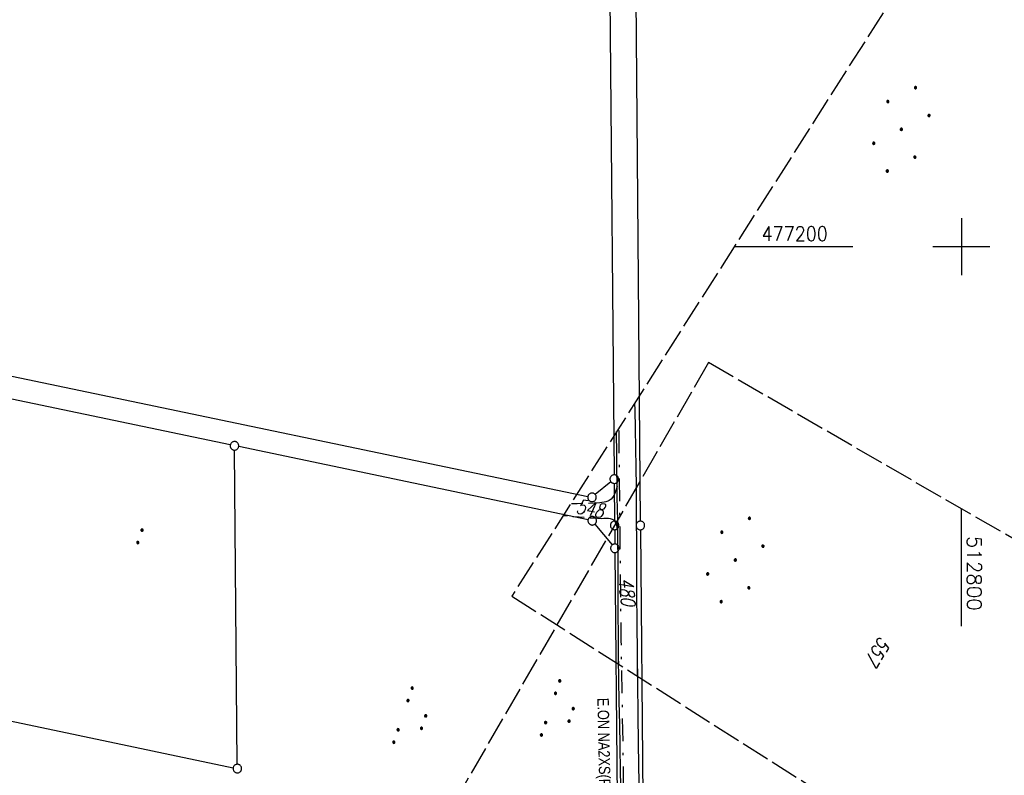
# Model space of a CAD drawing. Extents: x 510526 to 513920, y 467229 to 478797.
# Tile 426 of 467: x 512635 to 512808, y 477107 to 477240. Entities that reach past the tile are written whole.
import ezdxf
from ezdxf.enums import TextEntityAlignment as Align

# ---------------------------------------------------------------- set-up
doc = ezdxf.new("R2010")
doc.units = 0
doc.header["$LTSCALE"] = 10
doc.header["$MEASUREMENT"] = 0
for name, pattern in [('LT00', [0]), ('LT08', [0.42, 0.2, -0.1, 0.02, -0.1]), ('LT11', [0.3, 0.2, -0.1]), ('LT14', [0.6, 0.5, -0.1])]:
    doc.linetypes.add(name, pattern=pattern)
doc.layers.get('0').update_dxf_attribs({"linetype": 'LT00'})
doc.layers.add('-BLATT_87-RAND', color=7, linetype='LT14', plot=False)
doc.layers.add('-BLATT_88-RAND', color=7, linetype='LT14', plot=False)
for name, color, linetype in [('DFK_FLUR_NR', 250, 'LT00'), ('DFK_GZPKT', 250, 'LT00'), ('DFK_KATASTER', 250, 'LT00'), ('DFK_NUTZUNG', 250, 'LT00'), ('STROM_TEXT', 80, 'Continuous'), ('STROM_UNTER', 80, 'LT08'), ('V87_AFBR_BAB', 250, 'LT00'), ('V87_EINFAHRT', 250, 'LT00'), ('V87_FELDWEG', 250, 'LT11'), ('V87_RASTER', 250, 'LT00'), ('V88_AFBR_BAB', 250, 'LT00'), ('V88_EINFAHRT', 250, 'LT00'), ('V88_RASTER', 250, 'LT00')]:
    doc.layers.add(name, color=color, linetype=linetype)
doc.styles.get("Standard").update_dxf_attribs({"font": 'romans.shx'})
doc.styles.add('Versorgungsltg', font='ARIAL.TTF', dxfattribs={"width": 0.8, "height": 2})

# ---------------------------------------------------------------- blocks, each defined once
blk = doc.blocks.new('SYMB7111')
at = {"color": 0, "linetype": 'ByBlock'}
for p, q in [((-0.13, 0.202919), (-0.13, 0.177081)), ((-0.125, 0.172895), (-0.125, 0.207105)), ((-0.12, 0.209164), (-0.12, 0.170836)), ((-0.115, 0.170204), (-0.115, 0.209796)), ((-0.11, 0.209164), (-0.11, 0.170836)), ((-0.105, 0.172895), (-0.105, 0.207105)), ((-0.1, 0.202919), (-0.1, 0.177081)), ((-0.095, 0.189874), (-0.095, 0.190146)), ((0.1, 0.202919), (0.1, 0.177081)), ((0.105, 0.172895), (0.105, 0.207105)), ((0.11, 0.209164), (0.11, 0.170836)), ((0.115, 0.170204), (0.115, 0.209796)), ((0.12, 0.209164), (0.12, 0.170836)), ((0.125, 0.172895), (0.125, 0.207105)), ((0.13, 0.202919), (0.13, 0.177081)), ((0.135, 0.189874), (0.135, 0.190146)), ((-0.505, -0.170836), (-0.505, -0.209164)), ((-0.5, -0.209796), (-0.5, -0.170204)), ((-0.495, -0.170836), (-0.495, -0.209164)), ((-0.275, -0.170836), (-0.275, -0.209164)), ((-0.27, -0.209796), (-0.27, -0.170204)), ((-0.265, -0.170836), (-0.265, -0.209164)), ((0.265, -0.170836), (0.265, -0.209164)), ((0.27, -0.209796), (0.27, -0.170204)), ((0.275, -0.170836), (0.275, -0.209164)), ((0.495, -0.170836), (0.495, -0.209164)), ((0.5, -0.209796), (0.5, -0.170204)), ((0.505, -0.170836), (0.505, -0.209164)), ((-0.515, -0.177081), (-0.515, -0.202919)), ((-0.51, -0.207105), (-0.51, -0.172895)), ((-0.49, -0.207105), (-0.49, -0.172895)), ((-0.485, -0.177081), (-0.485, -0.202919)), ((-0.48, -0.190126), (-0.48, -0.189854)), ((-0.285, -0.177081), (-0.285, -0.202919)), ((-0.28, -0.207105), (-0.28, -0.172895)), ((-0.26, -0.207105), (-0.26, -0.172895)), ((-0.255, -0.177081), (-0.255, -0.202919)), ((-0.25, -0.190126), (-0.25, -0.189854)), ((0.255, -0.177081), (0.255, -0.202919)), ((0.26, -0.207105), (0.26, -0.172895)), ((0.28, -0.207105), (0.28, -0.172895)), ((0.285, -0.177081), (0.285, -0.202919)), ((0.29, -0.190126), (0.29, -0.189854)), ((0.485, -0.177081), (0.485, -0.202919)), ((0.49, -0.207105), (0.49, -0.172895)), ((0.51, -0.207105), (0.51, -0.172895)), ((0.515, -0.177081), (0.515, -0.202919)), ((0.52, -0.190126), (0.52, -0.189854))]:
    blk.add_line(p, q, dxfattribs=at)
for points in [[(-0.095, 0.19), (-0.096981, 0.198678), (-0.10253, 0.205637), (-0.11055, 0.209499), (-0.11945, 0.209499), (-0.12747, 0.205637), (-0.133019, 0.198678), (-0.135, 0.19), (-0.133019, 0.181322), (-0.12747, 0.174363), (-0.11945, 0.170501), (-0.11055, 0.170501), (-0.10253, 0.174363), (-0.096981, 0.181322), (-0.095, 0.19)], [(0.135, 0.19), (0.133019, 0.198678), (0.12747, 0.205637), (0.11945, 0.209499), (0.11055, 0.209499), (0.10253, 0.205637), (0.096981, 0.198678), (0.095, 0.19), (0.096981, 0.181322), (0.10253, 0.174363), (0.11055, 0.170501), (0.11945, 0.170501), (0.12747, 0.174363), (0.133019, 0.181322), (0.135, 0.19)], [(-0.48, -0.19), (-0.481981, -0.181322), (-0.48753, -0.174363), (-0.49555, -0.170501), (-0.50445, -0.170501), (-0.51247, -0.174363), (-0.518019, -0.181322), (-0.52, -0.19), (-0.518019, -0.198678), (-0.51247, -0.205637), (-0.50445, -0.209499), (-0.49555, -0.209499), (-0.48753, -0.205637), (-0.481981, -0.198678), (-0.48, -0.19)], [(-0.25, -0.19), (-0.251981, -0.181322), (-0.25753, -0.174363), (-0.26555, -0.170501), (-0.27445, -0.170501), (-0.28247, -0.174363), (-0.288019, -0.181322), (-0.29, -0.19), (-0.288019, -0.198678), (-0.28247, -0.205637), (-0.27445, -0.209499), (-0.26555, -0.209499), (-0.25753, -0.205637), (-0.251981, -0.198678), (-0.25, -0.19)], [(0.29, -0.19), (0.288019, -0.181322), (0.28247, -0.174363), (0.27445, -0.170501), (0.26555, -0.170501), (0.25753, -0.174363), (0.251981, -0.181322), (0.25, -0.19), (0.251981, -0.198678), (0.25753, -0.205637), (0.26555, -0.209499), (0.27445, -0.209499), (0.28247, -0.205637), (0.288019, -0.198678), (0.29, -0.19)], [(0.52, -0.19), (0.518019, -0.181322), (0.51247, -0.174363), (0.50445, -0.170501), (0.49555, -0.170501), (0.48753, -0.174363), (0.481981, -0.181322), (0.48, -0.19), (0.481981, -0.198678), (0.48753, -0.205637), (0.49555, -0.209499), (0.50445, -0.209499), (0.51247, -0.205637), (0.518019, -0.198678), (0.52, -0.19)]]:
    blk.add_lwpolyline(points, dxfattribs=at)
blk = doc.blocks.new('SYMB7112')
at = {"color": 0, "linetype": 'ByBlock'}
for p, q in [((-0.13, 0.012919), (-0.13, -0.012919)), ((-0.125, -0.017105), (-0.125, 0.017105)), ((-0.12, 0.019164), (-0.12, -0.019164)), ((-0.115, -0.019796), (-0.115, 0.019796)), ((-0.11, 0.019164), (-0.11, -0.019164)), ((-0.105, -0.017105), (-0.105, 0.017105)), ((-0.1, 0.012919), (-0.1, -0.012919)), ((-0.095, -0.000126), (-0.095, 0.000146)), ((0.1, 0.012919), (0.1, -0.012919)), ((0.105, -0.017105), (0.105, 0.017105)), ((0.11, 0.019164), (0.11, -0.019164)), ((0.115, -0.019796), (0.115, 0.019796)), ((0.12, 0.019164), (0.12, -0.019164)), ((0.125, -0.017105), (0.125, 0.017105)), ((0.13, 0.012919), (0.13, -0.012919)), ((0.135, -0.000126), (0.135, 0.000146))]:
    blk.add_line(p, q, dxfattribs=at)
for points in [[(-0.095, 0), (-0.096981, 0.008678), (-0.10253, 0.015637), (-0.11055, 0.019499), (-0.11945, 0.019499), (-0.12747, 0.015637), (-0.133019, 0.008678), (-0.135, 0)], [(-0.135, 0), (-0.133019, -0.008678), (-0.12747, -0.015637), (-0.11945, -0.019499), (-0.11055, -0.019499), (-0.10253, -0.015637), (-0.096981, -0.008678), (-0.095, 0)], [(0.135, 0), (0.133019, 0.008678), (0.12747, 0.015637), (0.11945, 0.019499), (0.11055, 0.019499), (0.10253, 0.015637), (0.096981, 0.008678), (0.095, 0)], [(0.095, 0), (0.096981, -0.008678), (0.10253, -0.015637), (0.11055, -0.019499), (0.11945, -0.019499), (0.12747, -0.015637), (0.133019, -0.008678), (0.135, 0)]]:
    blk.add_lwpolyline(points, dxfattribs=at)
blk = doc.blocks.new('SYMB7010')
at = {"color": 0, "linetype": 'ByBlock'}
for points in [[(-0.031408, 0.499213), (-0.093728, 0.49134), (-0.15457, 0.475719), (-0.212975, 0.452595), (-0.268021, 0.422333), (-0.31884, 0.385411), (-0.36463, 0.342411), (-0.40467, 0.29401), (-0.438329, 0.240973), (-0.465074, 0.184136), (-0.484486, 0.124395), (-0.496256, 0.062692), (-0.5002, 0)], [(-0.5002, 0), (-0.496256, -0.062692), (-0.484486, -0.124395), (-0.465075, -0.184136), (-0.438329, -0.240973), (-0.404671, -0.29401), (-0.36463, -0.342411), (-0.31884, -0.385411), (-0.268021, -0.422333), (-0.212975, -0.452595), (-0.154571, -0.475719), (-0.093728, -0.49134), (-0.031408, -0.499213), (0.031408, -0.499213)], [(0.5002, 0), (0.496256, 0.062692), (0.484485, 0.124395), (0.465074, 0.184136), (0.438329, 0.240973), (0.40467, 0.29401), (0.36463, 0.342411), (0.31884, 0.385411), (0.268021, 0.422333), (0.212975, 0.452595), (0.15457, 0.475719), (0.093728, 0.49134), (0.031408, 0.499213), (-0.031408, 0.499213)], [(0.031408, -0.499213), (0.093728, -0.491341), (0.15457, -0.475719), (0.212975, -0.452595), (0.268021, -0.422333), (0.31884, -0.385411), (0.36463, -0.342411), (0.404671, -0.294011), (0.438329, -0.240974), (0.465075, -0.184136), (0.484486, -0.124395), (0.496256, -0.062692), (0.500201, 0)]]:
    blk.add_lwpolyline(points, dxfattribs=at)
blk = doc.blocks.new('Ackerland7')
at = {"layer": 'DFK_NUTZUNG', "color": 0, "linetype": 'ByBlock'}
for p, q in [((-4, 3.93), (-4, 3.67)), ((-3.95, 3.63), (-3.95, 3.97)), ((-3.9, 3.99), (-3.9, 3.61)), ((-3.85, 3.6), (-3.85, 4)), ((-3.8, 3.99), (-3.8, 3.61)), ((-3.75, 3.63), (-3.75, 3.97)), ((-3.7, 3.93), (-3.7, 3.67)), ((-3.65, 3.8), (-3.65, 3.8)), ((3.7, 3.93), (3.7, 3.67)), ((3.75, 3.63), (3.75, 3.97)), ((3.8, 3.99), (3.8, 3.61)), ((3.85, 3.6), (3.85, 4)), ((3.9, 3.99), (3.9, 3.61)), ((3.95, 3.63), (3.95, 3.97)), ((4, 3.93), (4, 3.67)), ((4.05, 3.8), (4.05, 3.8)), ((-7.85, 0.13), (-7.85, -0.13)), ((-7.8, -0.17), (-7.8, 0.17)), ((-7.75, 0.19), (-7.75, -0.19)), ((-7.7, -0.2), (-7.7, 0.2)), ((-7.65, 0.19), (-7.65, -0.19)), ((-7.6, -0.17), (-7.6, 0.17)), ((-7.55, 0.13), (-7.55, -0.13)), ((-7.5, 0), (-7.5, 0)), ((-0.15, 0.13), (-0.15, -0.13)), ((-0.1, -0.17), (-0.1, 0.17)), ((-0.05, 0.19), (-0.05, -0.19)), ((0, -0.2), (0, 0.2)), ((0.05, 0.19), (0.05, -0.19)), ((0.1, -0.17), (0.1, 0.17)), ((0.15, 0.13), (0.15, -0.13)), ((0.2, 0), (0.2, 0)), ((7.55, 0.13), (7.55, -0.13)), ((7.6, -0.17), (7.6, 0.17)), ((7.65, 0.19), (7.65, -0.19)), ((7.7, -0.2), (7.7, 0.2)), ((7.75, 0.19), (7.75, -0.19)), ((7.8, -0.17), (7.8, 0.17)), ((7.85, 0.13), (7.85, -0.13)), ((7.9, 0), (7.9, 0)), ((-4, -3.67), (-4, -3.93)), ((-3.95, -3.97), (-3.95, -3.63)), ((-3.9, -3.61), (-3.9, -3.99)), ((-3.85, -4), (-3.85, -3.6)), ((-3.8, -3.61), (-3.8, -3.99)), ((-3.75, -3.97), (-3.75, -3.63)), ((-3.7, -3.67), (-3.7, -3.93)), ((-3.65, -3.8), (-3.65, -3.8)), ((3.7, -3.67), (3.7, -3.93)), ((3.75, -3.97), (3.75, -3.63)), ((3.8, -3.61), (3.8, -3.99)), ((3.85, -4), (3.85, -3.6)), ((3.9, -3.61), (3.9, -3.99)), ((3.95, -3.97), (3.95, -3.63)), ((4, -3.67), (4, -3.93)), ((4.05, -3.8), (4.05, -3.8))]:
    blk.add_line(p, q, dxfattribs=at)
for points in [[(-3.65, 3.8), (-3.67, 3.89), (-3.73, 3.96), (-3.81, 3.99), (-3.89, 3.99), (-3.97, 3.96), (-4.03, 3.89), (-4.05, 3.8), (-4.03, 3.71), (-3.97, 3.64), (-3.89, 3.6), (-3.81, 3.6), (-3.73, 3.64), (-3.67, 3.71), (-3.65, 3.8)], [(4.05, 3.8), (4.03, 3.89), (3.97, 3.96), (3.89, 3.99), (3.81, 3.99), (3.73, 3.96), (3.67, 3.89), (3.65, 3.8), (3.67, 3.71), (3.73, 3.64), (3.81, 3.61), (3.89, 3.61), (3.97, 3.64), (4.03, 3.71), (4.05, 3.8)], [(-7.5, 0), (-7.52, 0.09), (-7.58, 0.16), (-7.66, 0.19), (-7.74, 0.19), (-7.82, 0.16), (-7.88, 0.09), (-7.9, 0)], [(0.2, 0), (0.18, 0.09), (0.12, 0.16), (0.04, 0.19), (-0.04, 0.19), (-0.12, 0.16), (-0.18, 0.09), (-0.2, 0)], [(-0.2, 0), (-0.18, -0.09), (-0.12, -0.16), (-0.04, -0.19), (0.04, -0.19), (0.12, -0.16), (0.18, -0.09), (0.2, 0)], [(7.9, 0), (7.88, 0.09), (7.82, 0.16), (7.74, 0.19), (7.66, 0.19), (7.58, 0.16), (7.52, 0.09), (7.5, 0)], [(7.5, 0), (7.52, -0.09), (7.58, -0.16), (7.66, -0.19), (7.74, -0.19), (7.82, -0.16), (7.88, -0.09), (7.9, 0)], [(-7.9, 0), (-7.88, -0.09), (-7.82, -0.16), (-7.74, -0.19), (-7.66, -0.19), (-7.58, -0.16), (-7.52, -0.09), (-7.5, 0)], [(-3.65, -3.8), (-3.67, -3.71), (-3.73, -3.64), (-3.81, -3.61), (-3.89, -3.61), (-3.97, -3.64), (-4.03, -3.71), (-4.05, -3.8), (-4.03, -3.89), (-3.97, -3.96), (-3.89, -3.99), (-3.81, -3.99), (-3.73, -3.96), (-3.67, -3.89), (-3.65, -3.8)], [(4.05, -3.8), (4.03, -3.71), (3.97, -3.64), (3.89, -3.61), (3.81, -3.61), (3.73, -3.64), (3.67, -3.71), (3.65, -3.8), (3.67, -3.89), (3.73, -3.96), (3.81, -3.99), (3.89, -3.99), (3.97, -3.96), (4.03, -3.89), (4.05, -3.8)]]:
    blk.add_lwpolyline(points, dxfattribs=at)

msp = doc.modelspace()

# ---------------------------------------------------------------- linework, layer by layer
at = {"layer": '-BLATT_87-RAND'}
msp.add_lwpolyline([(513217.94, 477919.22), (512721.33, 477138.83), (512963.46, 476984.75), (513460.07, 477765.13), (513217.94, 477919.22)], dxfattribs=at)
at = {"layer": '-BLATT_88-RAND'}
msp.add_lwpolyline([(512755.75, 477179.71), (512292.82, 476378.88), (512541.3, 476235.25), (513004.22, 477036.08), (512755.75, 477179.71)], dxfattribs=at)
at = {"layer": 'DFK_KATASTER'}
for p, q in [((512738.12, 477280.12), (512739.24, 477160.07)), ((512742.7, 477279.72), (512743.81, 477151.96)), ((512598.21, 477184.78), (512734.63, 477156.28)), ((512672.07, 477165.3), (512597.36, 477180.95)), ((512734.67, 477152.19), (512673.53, 477165)), ((512673.29, 477109.42), (512672.81, 477164.4)), ((512738.67, 477158.84), (512735.94, 477156.61)), ((512739.26, 477158.57), (512739.31, 477151.97)), ((512735.88, 477151.46), (512738.88, 477147.8)), ((512739.33, 477150.47), (512739.35, 477147.97)), ((512743.83, 477150.46), (512745.06, 477005.62)), ((512739.37, 477146.47), (512740.12, 477060.06)), ((512576.46, 477128.96), (512672.57, 477108.82))]:
    msp.add_line(p, q, dxfattribs=at)
at = {"layer": 'STROM_UNTER', "ltscale": 2, "flags": 128}
msp.add_lwpolyline([(512740.03, 477167.84), (512740.42, 477131.05), (512740.8, 477109.64), (512740.93, 477066.37), (512741.58, 477044.45), (512741.96, 477033.19), (512741.44, 477012.16), (512740.97, 476997.67), (512741.18, 476989.3), (512742.1, 476987.12), (512747.8, 476972.19), (512755.99, 476957.74), (512754.5, 476953.61), (512738.31, 476923.89), (512734.07, 476916.77), (512716.1, 476885.05), (512677.32, 476817.55), (512667.98, 476800.53), (512626.4, 476724.86), (512622.62, 476718.53), (512610.62, 476697.04), (512596.33, 476670.47), (512580.8, 476641.99), (512567.1, 476616.54), (512555.99, 476597.26), (512531.63, 476615.62), (512514.99, 476620.37), (512488.44, 476620.83), (512462.63, 476622.3), (512437.72, 476627.73), (512425.11, 476632.27)], dxfattribs=at)
at = {"layer": 'V87_AFBR_BAB'}
for points in [[(512742.8, 477172.57), (512742.83, 477171.46), (512742.9, 477168.1), (512742.96, 477164.74), (512743.01, 477161.38), (512743.06, 477158.02), (512743.09, 477154.91), (512743.11, 477151.81), (512743.12, 477148.7), (512743.14, 477145.59), (512743.15, 477142.48), (512743.17, 477139.38), (512743.2, 477134.09), (512743.25, 477128.8), (512743.29, 477124.85)], [(512740.04, 477126.92), (512740.02, 477128.02), (512739.98, 477131.87), (512739.94, 477135.72), (512739.92, 477139.57), (512739.92, 477141.67), (512739.91, 477143.77), (512739.91, 477145.88), (512739.9, 477147.98), (512739.88, 477150.08), (512739.86, 477152.09), (512739.83, 477154.1), (512739.79, 477156.11), (512739.76, 477158.11), (512739.72, 477161.1), (512739.69, 477164.08), (512739.67, 477167.06), (512739.66, 477167.64)]]:
    msp.add_lwpolyline(points, dxfattribs=at)
at = {"layer": 'V87_EINFAHRT'}
for points in [[(512739.76, 477158.11), (512739.63, 477157.67), (512739.49, 477157.24), (512739.33, 477156.83), (512739.15, 477156.45), (512738.94, 477156.11), (512738.69, 477155.82), (512738.39, 477155.59), (512738.11, 477155.44), (512737.79, 477155.34), (512737.46, 477155.27), (512737.1, 477155.21), (512736.74, 477155.17)], [(512739.88, 477150.08), (512739.83, 477150.49), (512739.77, 477150.88), (512739.69, 477151.25), (512739.58, 477151.59), (512739.42, 477151.88), (512739.23, 477152.11), (512738.95, 477152.28), (512738.62, 477152.38), (512738.25, 477152.43), (512737.84, 477152.44), (512737.41, 477152.42), (512736.97, 477152.39)]]:
    msp.add_lwpolyline(points, dxfattribs=at)
at = {"layer": 'V87_FELDWEG', "flags": 128}
for points in [[(512736.74, 477155.17), (512735.75, 477155.11), (512734.75, 477155.07), (512733.75, 477155.03), (512732.76, 477155.01), (512731.77, 477155.01), (512731.63, 477155.01)], [(512736.97, 477152.39), (512735.7, 477152.47), (512734.42, 477152.55), (512733.14, 477152.64), (512731.87, 477152.75), (512730.6, 477152.88), (512730.3, 477152.92)]]:
    msp.add_lwpolyline(points, dxfattribs=at)
at = {"layer": 'V87_RASTER'}
for p, q in [((512800, 477205), (512800, 477195)), ((512800, 477205), (512800, 477195)), ((512760.26, 477200), (512780.98, 477200)), ((512795, 477200), (512805, 477200))]:
    msp.add_line(p, q, dxfattribs=at)
at = {"layer": 'V88_AFBR_BAB'}
for points in [[(512743.06, 477157.77), (512743.09, 477154.91), (512743.11, 477151.81), (512743.12, 477148.7), (512743.14, 477145.59), (512743.15, 477142.48), (512743.17, 477139.38), (512743.2, 477134.09), (512743.25, 477128.8), (512743.31, 477123.52), (512743.38, 477118.23), (512743.46, 477112.94), (512743.57, 477106.03)], [(512740.44, 477103.61), (512740.35, 477108.12), (512740.27, 477112.63), (512740.2, 477116.47), (512740.14, 477120.32), (512740.07, 477124.17), (512740.02, 477128.02), (512739.98, 477131.87), (512739.94, 477135.72), (512739.92, 477139.57), (512739.92, 477141.67), (512739.91, 477143.77), (512739.91, 477145.88), (512739.9, 477147.98), (512739.88, 477150.08), (512739.86, 477152.09), (512739.86, 477152.22)]]:
    msp.add_lwpolyline(points, dxfattribs=at)
at = {"layer": 'V88_EINFAHRT'}
msp.add_lwpolyline([(512739.88, 477150.08), (512739.83, 477150.49), (512739.77, 477150.88), (512739.69, 477151.25), (512739.58, 477151.59), (512739.53, 477151.67)], dxfattribs=at)
at = {"layer": 'V88_RASTER'}
msp.add_line((512800, 477133.61), (512800, 477154.13), dxfattribs=at)

# ---------------------------------------------------------------- block references
at = {"layer": 'DFK_GZPKT', "xscale": 1.499999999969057, "yscale": 1.5, "zscale": 1.5, "rotation": 251.2881100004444}
for p in [(512672.8, 477165.15), (512739.25, 477159.32), (512735.36, 477156.13), (512735.4, 477152.04), (512739.32, 477151.22), (512743.82, 477151.21), (512739.36, 477147.22), (512673.3, 477108.67)]:
    msp.add_blockref('SYMB7010', p, dxfattribs=at)
at = {"layer": 'DFK_NUTZUNG'}
for p, rotation in [((512789.5, 477220.52), 251.2883000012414), ((512760.44, 477145.16), 251.2883000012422)]:
    msp.add_blockref('Ackerland7', p, dxfattribs=dict(at, rotation=rotation))
at = {"layer": 'DFK_NUTZUNG', "yscale": 10, "zscale": 10, "rotation": 251.28826}
for name, p, xscale in [('SYMB7112', (512656.25, 477149.31), 10), ('SYMB7111', (512729.91, 477118.67), 9.999999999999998), ('SYMB7111', (512704.09, 477117.41), 10)]:
    msp.add_blockref(name, p, dxfattribs=dict(at, xscale=xscale))

# ---------------------------------------------------------------- texts
at = {"layer": 'DFK_FLUR_NR', "oblique": 13.754, "width": 0.75}
for s, rotation, p in [('548', -10.3062, (512732.43, 477153.36)), ('480', 275.6065, (512740.03, 477141.9)), ('557', 237.5289, (512785.74, 477131.93))]:
    msp.add_text(s, height=2.5, rotation=rotation, dxfattribs=at).set_placement(p)
at = {"layer": 'STROM_TEXT', "style": 'Versorgungsltg', "width": 0.8}
msp.add_text('E.ON NA2XS(F)2Y 3x1x400', height=2, rotation=271.1681, dxfattribs=at).set_placement((512736.58, 477106.99), align=Align.CENTER)
at = {"layer": 'V87_RASTER', "width": 0.902}
msp.add_text(' 477200', height=2.5, rotation=359.9987, dxfattribs=at).set_placement((512763.48, 477201))
at = {"layer": 'V88_RASTER', "width": 1.017}
msp.add_text(' 512800', height=2.5, rotation=270.0009, dxfattribs=at).set_placement((512801, 477151.11))

doc.saveas('drawing.dxf')
